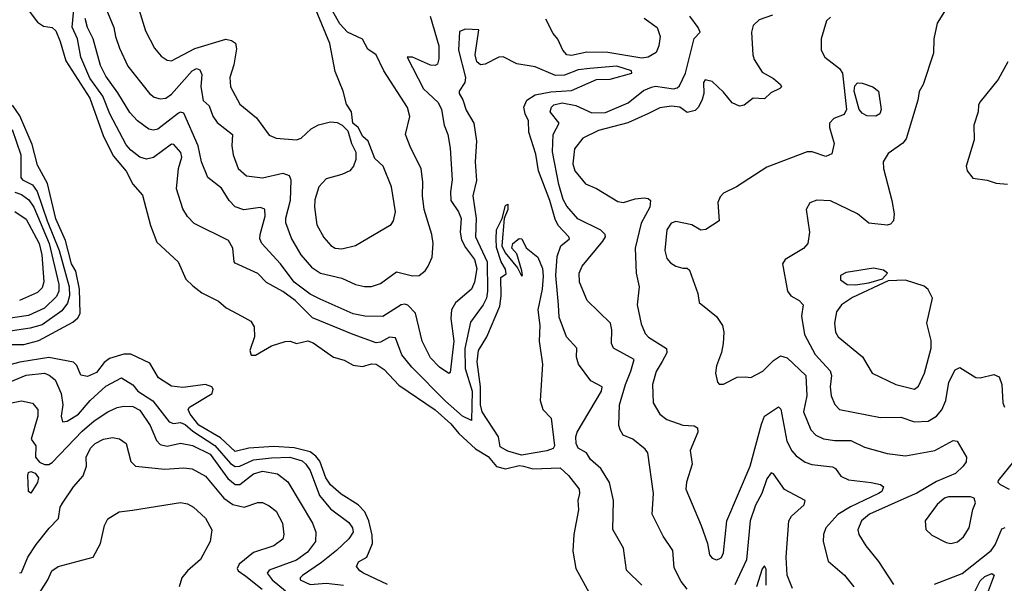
# Model space of a CAD drawing. Extents: x 1995161 to 2088924, y 769148 to 906007.
# Tile 287 of 335: x 2039706 to 2044041, y 881220 to 883700. Entities that reach past the tile are written whole.
import ezdxf

# ---------------------------------------------------------------- set-up
doc = ezdxf.new("R2010")
doc.units = 0

msp = doc.modelspace()

# ---------------------------------------------------------------- linework, layer by layer
at = {"layer": '0CON20XD'}
for points in [[(2039738.9, 883748.9), (2039785, 883688.5), (2039811.5, 883671.5), (2039850, 883665), (2039865, 883650), (2039885, 883603.3), (2039909.1, 883519.1), (2040015, 883354.4), (2040075.8, 883185.7), (2040119.2, 883099.3), (2040175, 883033.6), (2040205, 882976), (2040247.3, 882927.3), (2040282.3, 882795), (2040310.5, 882720.5), (2040404.2, 882635), (2040438.1, 882558.1), (2040469.2, 882529.2), (2040508.2, 882498.2), (2040581.6, 882461.6), (2040615, 882432.3), (2040684.7, 882395), (2040723.4, 882373.4), (2040738.5, 882348.5), (2040740, 882305), (2040719, 882245), (2040725, 882224.3), (2040745, 882224.1), (2040815, 882264.4), (2040875, 882283.5), (2040896.7, 882285), (2040925, 882275.5), (2040975, 882287.7), (2040998.6, 882278.6), (2041087.6, 882215), (2041135, 882201.7), (2041175, 882180.3), (2041215, 882174), (2041255, 882186.3), (2041275.1, 882185.1), (2041310.8, 882160.8), (2041375, 882092.3), (2041535, 881982.8), (2041605, 881921.3), (2041639.1, 881879.1), (2041712.2, 881812.2), (2041768.8, 881778.8), (2041804.7, 881734.7), (2041845, 881723.8), (2041905, 881738.8), (2041924, 881735), (2041965, 881724.4), (2042085, 881729.1), (2042121.5, 881695), (2042168.8, 881635), (2042171.3, 881615), (2042162.7, 881585), (2042165.8, 881544.2), (2042146, 881435), (2042141.3, 881361.3), (2042154.8, 881285), (2042220.7, 881165)], [(2040075.9, 883775), (2040121.3, 883665), (2040127.5, 883625), (2040145.3, 883575), (2040182.3, 883495), (2040277.5, 883375), (2040298.5, 883358.5), (2040325, 883351.1), (2040350, 883355), (2040375, 883372.2), (2040465, 883474.7), (2040485, 883484.6), (2040499.7, 883479.7), (2040508.6, 883458.6), (2040504.4, 883405), (2040514.7, 883344.7), (2040540.9, 883320.9), (2040557, 883275), (2040575, 883247.3), (2040643.3, 883195), (2040640.7, 883145), (2040646.2, 883105), (2040668.2, 883045), (2040705, 883013.1), (2040775, 883004.6), (2040865, 883023.9), (2040891.9, 883015), (2040899.6, 882995), (2040897, 882905), (2040875.9, 882825), (2040877.1, 882807.1), (2040902.7, 882735), (2040943.5, 882665), (2040990.7, 882610.7), (2041030.6, 882585), (2041125, 882562.7), (2041185, 882535.4), (2041224.5, 882525.5), (2041255, 882526.2), (2041295, 882538.8), (2041365, 882590.5), (2041435, 882572.7), (2041465, 882574.4), (2041490.8, 882595), (2041505, 882616.2), (2041522.2, 882655), (2041526.1, 882715), (2041521.1, 882755), (2041486.9, 882865), (2041479.1, 882925), (2041481.5, 882985), (2041473.8, 883045), (2041427.5, 883135), (2041404.7, 883195), (2041423.4, 883273.4), (2041413, 883313), (2041310, 883475), (2041275, 883545.7), (2041239.5, 883569.5), (2041215, 883614.5), (2041148.8, 883645), (2041115, 883681.3), (2041084.5, 883735)], [(2040225.4, 883765), (2040260.2, 883650.2), (2040300, 883575), (2040329.8, 883539.8), (2040355, 883521.4), (2040375, 883518.9), (2040477.3, 883572.7), (2040613.5, 883613.5), (2040638.3, 883608.3), (2040656.7, 883596.7), (2040661.5, 883571.5), (2040649, 883501), (2040631.6, 883445), (2040633.8, 883403.8), (2040675, 883327.8), (2040748.5, 883268.5), (2040805, 883191.9), (2040835, 883178.9), (2040925, 883171.1), (2040945, 883178.6), (2040989.7, 883220.3), (2041022.4, 883237.6), (2041075, 883250), (2041103.3, 883246.7), (2041126.4, 883236.4), (2041150.7, 883210.7), (2041166.7, 883155), (2041186.4, 883116.4), (2041186.7, 883085), (2041176.2, 883055), (2041160, 883035), (2041125, 883018.6), (2041055, 883000), (2041023.9, 882965), (2041005, 882906.7), (2041004.6, 882875), (2041015, 882796.7), (2041045, 882741.4), (2041076, 882706), (2041095, 882694.6), (2041125, 882692.1), (2041184.1, 882705.9), (2041341.8, 882798.2), (2041352.2, 882815), (2041360.9, 882855), (2041343.5, 882965), (2041307.1, 883055), (2041269.7, 883089.7), (2041240, 883165), (2041216.4, 883186.4), (2041195.9, 883225.9), (2041172.5, 883245), (2041166.7, 883295), (2041145, 883327.5), (2041130, 883385), (2041095, 883472.5), (2041071.8, 883595), (2041000.9, 883765)], [(2043785, 883747.5), (2043744.4, 883685), (2043730.5, 883615), (2043728.3, 883551.7), (2043682.9, 883415), (2043666.2, 883383.8), (2043660, 883345), (2043608.5, 883175), (2043594.1, 883155.9), (2043529.3, 883110.7), (2043507.8, 883075), (2043509.1, 883045), (2043545.4, 882905), (2043555.6, 882845), (2043552.5, 882815), (2043540, 882800), (2043525, 882795.7), (2043445, 882804.6), (2043394.2, 882845), (2043275, 882902.2), (2043215, 882905.6), (2043185, 882894.2), (2043168.8, 882865), (2043182.6, 882765), (2043175.6, 882715), (2043156.3, 882693.7), (2043075.8, 882645), (2043064.4, 882625), (2043085.6, 882505), (2043101.4, 882485), (2043136.9, 882465), (2043155.4, 882445), (2043148.6, 882395), (2043160.9, 882315), (2043207.4, 882227.4), (2043274.1, 882155), (2043280, 882135), (2043274.7, 882084.7), (2043279.2, 882045), (2043295, 882007.5), (2043315.4, 881985.4), (2043495, 881950.3), (2043585, 881951.3), (2043645, 881930.3), (2043705, 881933.4), (2043742.1, 881955), (2043765.9, 881984.1), (2043782.5, 882025), (2043796, 882105), (2043825, 882160), (2043845, 882169.4), (2043915, 882125.5), (2043935, 882124.5), (2043995, 882139.2), (2044018.3, 882128.3), (2044029.5, 882095), (2044034.2, 882015), (2044041.2, 881995)], [(2042445, 881212), (2042378, 881278), (2042363.9, 881375), (2042317.3, 881457.3), (2042321, 881585), (2042303.3, 881663.3), (2042265.2, 881725.2), (2042219.4, 881765), (2042200.8, 881795), (2042165.5, 881815), (2042155.4, 881835), (2042154.6, 881865), (2042160.9, 881885), (2042267.5, 882065), (2042270.6, 882085), (2042220.4, 882110.4), (2042166.5, 882185), (2042157.3, 882215), (2042159.6, 882255), (2042113.3, 882305), (2042081.2, 882391.2), (2042078, 882445), (2042066, 882575), (2042071.9, 882658.1), (2042087.9, 882705), (2042126.5, 882735), (2042123.5, 882745), (2042077.3, 882795), (2042062.9, 882822.9), (2042040.1, 882905), (2041990, 883035), (2041978.3, 883108.3), (2041947.6, 883205), (2041946.1, 883255), (2041931.8, 883285), (2041926.2, 883315), (2041939.3, 883345), (2041975, 883369), (2042045, 883381.7), (2042135, 883388.6), (2042245, 883437.3), (2042305, 883437.4), (2042400.8, 883465), (2042399.2, 883475), (2042335, 883495.1), (2042215.6, 883484.4), (2042165, 883479.2), (2042105, 883456.2), (2042065, 883454.5), (2041975, 883492.9), (2041895, 883505.3), (2041835, 883536.8), (2041815, 883534.7), (2041755, 883503.3), (2041735, 883501.2), (2041719.4, 883515), (2041711.2, 883545), (2041727.5, 883655), (2041668.3, 883658.3), (2041641.9, 883648.1), (2041637.7, 883565), (2041669.5, 883445), (2041666.1, 883423.9), (2041640.7, 883385), (2041640.9, 883375), (2041657.2, 883347.2), (2041671.7, 883301.7), (2041704.9, 883245), (2041717.5, 883165), (2041711.1, 883075), (2041717.8, 882992.2), (2041701, 882925), (2041715.7, 882825.7), (2041713.5, 882745), (2041764.9, 882635), (2041766.1, 882505), (2041761.1, 882475), (2041747.3, 882445), (2041690.8, 882369.2), (2041666.2, 882253.8), (2041667.9, 882165), (2041698.9, 882065), (2041695, 881937.1), (2041655, 881955.2), (2041581.1, 882021.1), (2041431.9, 882171.9), (2041388.9, 882225), (2041360.2, 882300.2), (2041335, 882303.4), (2041295, 882280.7), (2041275, 882278), (2041174.4, 882314.4), (2040995, 882388.7), (2040919.7, 882465), (2040865, 882504.1), (2040793, 882543), (2040755, 882583.1), (2040655, 882629.2), (2040650, 882635), (2040645.3, 882695), (2040625, 882729.1), (2040475, 882803.6), (2040445, 882833.5), (2040425, 882867.1), (2040396.6, 882955), (2040405.2, 883044.8), (2040420.6, 883095), (2040416.2, 883115), (2040385, 883151.1), (2040375, 883151.5), (2040295, 883094.2), (2040265, 883086.5), (2040235, 883095.3), (2040195.4, 883125), (2040175, 883148.5), (2040103.6, 883285), (2040072.6, 883362.6), (2040015, 883442.4), (2039975.5, 883535), (2039961.3, 883615), (2039937.5, 883667.5), (2039944.6, 883744.6)], [(2041512.7, 883715), (2041551.9, 883585), (2041552, 883528), (2041545.5, 883504.5), (2041535, 883498.6), (2041515, 883499.5), (2041435, 883534.4), (2041412, 883535), (2041483.7, 883395), (2041548.7, 883335), (2041563.8, 883305), (2041574.3, 883235), (2041591.1, 883195), (2041601.5, 883135), (2041610.5, 882995), (2041602.5, 882942.5), (2041604.3, 882904.3), (2041637.8, 882855), (2041650, 882825), (2041646, 882765), (2041651.4, 882731.4), (2041668.2, 882698.2), (2041708.7, 882645), (2041718, 882605), (2041708.1, 882545), (2041695.3, 882515), (2041625, 882454.6), (2041606.9, 882423.1), (2041604.3, 882385), (2041617.2, 882285), (2041601.7, 882148.3), (2041595, 882143.8), (2041555, 882171.5), (2041515, 882211.9), (2041478, 882285), (2041449, 882409), (2041415, 882443.8), (2041401.2, 882448.8), (2041385, 882444.7), (2041305, 882394.2), (2041225, 882395.3), (2041175, 882406.3), (2041029.1, 882470.9), (2040985, 882491.9), (2040914.7, 882545), (2040855, 882626.4), (2040772.9, 882715), (2040764, 882735), (2040764.7, 882754.7), (2040786.7, 882835), (2040785, 882865.7), (2040765, 882873.9), (2040693.7, 882863.7), (2040655, 882876.8), (2040628.8, 882905), (2040595, 882958.8), (2040535, 883006), (2040507.3, 883075), (2040491.9, 883145), (2040428.4, 883288.4), (2040415, 883293.1), (2040405, 883289.1), (2040315, 883217.5), (2040295, 883213.9), (2040275, 883218.8), (2040224.3, 883254.3), (2040191.5, 883291.5), (2040138.3, 883378.3), (2040085, 883450.8), (2040061.6, 883498.4), (2040030.2, 883615), (2040004.5, 883665), (2039994.6, 883704.6)], [(2042455, 883706.8), (2042512.9, 883665), (2042525.9, 883625), (2042520.3, 883585), (2042508, 883555), (2042473.1, 883535), (2042445, 883530.3), (2042295, 883555.6), (2042203, 883557), (2042135, 883541.6), (2042115, 883544.5), (2042096.7, 883565), (2042075, 883613.8), (2042055, 883638.8), (2042022.5, 883702.5)], [(2042644.4, 881195), (2042618.1, 881228.1), (2042587.8, 881287.8), (2042581.5, 881365), (2042538.5, 881428.5), (2042490.9, 881525), (2042496.7, 881615), (2042471.1, 881795), (2042460.3, 881810.3), (2042405, 881853.8), (2042362.3, 881872.3), (2042349.4, 881895), (2042344.4, 881915), (2042347.2, 882005), (2042372.7, 882095), (2042396.4, 882153.6), (2042410.8, 882205), (2042320.6, 882255), (2042312.1, 882275), (2042313.2, 882335), (2042306.5, 882365), (2042204.5, 882465), (2042171.1, 882545), (2042169.4, 882585), (2042182.2, 882615), (2042272.9, 882725), (2042284.5, 882745), (2042283.6, 882755), (2042265, 882773.2), (2042163.8, 882823.8), (2042115, 882879.6), (2042099.1, 882909.1), (2042080.2, 882975), (2042052.1, 883117.9), (2042054.1, 883195), (2042080.7, 883245), (2042041.5, 883295), (2042047.1, 883315), (2042057.9, 883325), (2042095, 883334.3), (2042155, 883321.5), (2042225, 883290.5), (2042285, 883290.9), (2042385, 883333.9), (2042452.4, 883387.6), (2042487.1, 883402.9), (2042505, 883407.4), (2042584.4, 883395.6), (2042600.7, 883399.3), (2042611, 883409), (2042637.3, 883465), (2042675, 883616.9), (2042701.1, 883645), (2042693.5, 883665), (2042655.8, 883715)], [(2043020, 883720), (2042961.4, 883698.6), (2042935.8, 883674.2), (2042928, 883645), (2042933.4, 883545), (2042939.6, 883525), (2042975, 883468.2), (2043025, 883440.5), (2043055.8, 883415), (2043060, 883405), (2043053, 883397), (2043012.8, 883377.2), (2042985, 883352), (2042935, 883353.8), (2042895.7, 883324.3), (2042875, 883320), (2042843.3, 883333.3), (2042805, 883380.8), (2042755, 883427.5), (2042724.3, 883435.7), (2042716, 883424), (2042717.7, 883375), (2042710.8, 883349.2), (2042694.8, 883315.2), (2042679.6, 883300.4), (2042645, 883290.8), (2042612.5, 883315), (2042575, 883320), (2042525, 883312.5), (2042475, 883287.1)], [(2043275, 883711.1), (2043257.8, 883695), (2043234.2, 883615), (2043234.2, 883565), (2043250, 883535), (2043314.6, 883484.6), (2043328.9, 883465), (2043345.8, 883304.3), (2043335, 883282.5), (2043290, 883265), (2043271.4, 883245), (2043271.1, 883225), (2043291.4, 883155), (2043280.8, 883109.2), (2043255, 883098.1), (2043195, 883119.1), (2043172.2, 883117.8), (2042995, 883051.1), (2042861.9, 882965), (2042804, 882936), (2042789.3, 882920.7), (2042780, 882895), (2042785.8, 882814.2), (2042726.2, 882776.2), (2042705, 882773.3), (2042665, 882797.1), (2042595, 882811.4), (2042574, 882805), (2042554.4, 882775), (2042546.7, 882685), (2042555, 882648.8), (2042570.7, 882630.7), (2042595, 882616), (2042625, 882606.2), (2042645, 882606.7), (2042655, 882597.5), (2042692, 882495), (2042696.7, 882455), (2042774.4, 882394.4), (2042799.4, 882355), (2042805.6, 882325), (2042803.1, 882275), (2042795.8, 882235), (2042773, 882177), (2042769.2, 882145), (2042778.8, 882105), (2042786, 882096), (2042805, 882095.7), (2042865, 882127.5), (2042900.7, 882129.3), (2042925, 882125.8), (2042977, 882153), (2043025, 882200.8), (2043055, 882220.6), (2043085, 882211.8), (2043167.3, 882135), (2043171.2, 882045), (2043156.6, 881975), (2043188.8, 881895), (2043211.5, 881871.5), (2043245, 881855.9), (2043295, 881848.4), (2043365, 881848.5), (2043425, 881819.1), (2043525, 881791.8), (2043605, 881780.8), (2043734.7, 881805.3), (2043815, 881849.2), (2043833.3, 881845), (2043874.3, 881775), (2043872.5, 881755), (2043859.1, 881735), (2043826.5, 881703.5), (2043741.8, 881668.2), (2043655, 881616.3), (2043611.8, 881598.2), (2043447.1, 881525), (2043411.3, 881495), (2043396, 881455), (2043399.6, 881435), (2043430.8, 881385), (2043486.9, 881316.9), (2043553.3, 881215)], [(2044055.9, 883514.1), (2044013.4, 883436.6), (2043932.7, 883337.3), (2043926.4, 883323.6), (2043925.8, 883294.2), (2043906.2, 883235), (2043908.3, 883171.7), (2043872.5, 883055), (2043877.5, 883035), (2043902.3, 883002.3), (2043965, 882993.3), (2044005, 882980), (2044055, 882976.7)], [(2043475, 883274.6), (2043435, 883276.7), (2043415, 883287.8), (2043401.5, 883305), (2043379.2, 883385), (2043382, 883408), (2043395, 883421.8), (2043415, 883421.1), (2043462.5, 883405), (2043487.1, 883385), (2043498.1, 883305), (2043492.5, 883285), (2043475, 883274.6)], [(2039665, 882270.6), (2039725, 882271.5), (2039791.3, 882288.7), (2039940.8, 882369.2), (2039962.5, 882387.5), (2039972.9, 882407.1), (2039970.2, 882515), (2039953.5, 882593.5), (2039935, 882625.8), (2039908.1, 882728.1), (2039865, 882824.3), (2039829.2, 882979.2), (2039785, 883060), (2039761.3, 883151.3), (2039706.8, 883276.8), (2039675, 883323.1)], [(2042475, 883287.1), (2042383.9, 883246.1), (2042255, 883212.2), (2042185, 883177.9), (2042148.5, 883131.5), (2042141.1, 883065), (2042149.6, 883035), (2042197.3, 882977.3), (2042245, 882957.8), (2042339.3, 882899.3), (2042365, 882895.5), (2042415, 882911.8), (2042455, 882916.4), (2042472.9, 882912.9), (2042483.6, 882903.6), (2042480, 882875), (2042442.6, 882805), (2042415.3, 882695), (2042419.5, 882585), (2042433.5, 882525), (2042424.8, 882445), (2042441.7, 882361.7), (2042459.6, 882319.6), (2042473.8, 882303.8), (2042552.9, 882252.9), (2042555.3, 882234.7), (2042534.3, 882195.7), (2042507.4, 882152.6), (2042491.5, 882095), (2042494.6, 882015), (2042524.5, 881965), (2042555, 881941.2), (2042625.8, 881915.8), (2042675, 881913.5), (2042690, 881905), (2042691.8, 881885), (2042658.1, 881805), (2042666.9, 881745), (2042641.2, 881665), (2042638.5, 881635), (2042705.6, 881475), (2042733.5, 881395), (2042742.5, 881345), (2042755, 881331.2), (2042774.3, 881324.3), (2042785, 881327.5), (2042795, 881334.3), (2042804.4, 881355), (2042818.8, 881495), (2042922.6, 881735), (2042971.1, 881921.1), (2042985, 881955.5), (2043046, 881996), (2043056.2, 881986.2), (2043083.5, 881845), (2043105, 881802.7), (2043125, 881781.1), (2043163.9, 881753.9), (2043192.7, 881742.7), (2043285, 881732.9), (2043297.5, 881725), (2043321.6, 881691.6), (2043354.2, 881675), (2043455, 881664.1), (2043495.3, 881655.3), (2043508.6, 881645), (2043501.2, 881625), (2043486.4, 881615), (2043363.1, 881556.9), (2043307.6, 881522.4), (2043254.6, 881465), (2043244.6, 881435), (2043243.8, 881405), (2043265, 881317.5), (2043336.5, 881256.5), (2043378.5, 881205)], [(2039673.9, 883216.1), (2039712.1, 883105), (2039711.5, 883005), (2039718.2, 882995), (2039762.8, 882972.8), (2039783.5, 882943.5), (2039826.8, 882815), (2039880.2, 882685), (2039924.9, 882525), (2039925.7, 882484.3), (2039917.5, 882452.4), (2039891.4, 882418.6), (2039805, 882357.8), (2039752.1, 882342.1), (2039665, 882329.7)], [(2039685, 882941.1), (2039715, 882930), (2039747.1, 882907.1), (2039769.1, 882875), (2039836.5, 882715), (2039879, 882535), (2039878.4, 882505), (2039868.4, 882481.6), (2039815, 882430.2), (2039745, 882398.5), (2039655, 882385.2)], [(2041915, 881783.4), (2041855, 881801.3), (2041821, 881821), (2041814.6, 881865), (2041741.6, 881975), (2041734.9, 882004.9), (2041735.1, 882085), (2041720, 882195), (2041725.7, 882244.3), (2041763.4, 882305), (2041820, 882440), (2041825.6, 882485), (2041824.5, 882565.5), (2041847.7, 882582.3), (2041845, 882602.5), (2041825.5, 882635), (2041805, 882697.5), (2041803.1, 882735), (2041804.7, 882775.3), (2041830, 882825), (2041845, 882882.5), (2041855, 882887.5), (2041855.5, 882865), (2041838.8, 882825), (2041829.2, 882705), (2041843.4, 882673.4), (2041898.3, 882608.3), (2041915, 882572.5), (2041920, 882575), (2041916.7, 882595), (2041895, 882670), (2041873.3, 882695), (2041877.5, 882715), (2041905, 882736.7), (2041917.5, 882735), (2041936.2, 882696.2), (2041987.5, 882655), (2042007.7, 882605), (2042011.3, 882571.3), (2042006.4, 882515), (2041987.3, 882422.7), (2041996.1, 882355), (2041992.9, 882285), (2042007.4, 882185), (2041998.1, 882025), (2042009.3, 881985), (2042046.2, 881946.2), (2042060.8, 881825), (2042055, 881813.9), (2042027.5, 881802.5), (2041915, 881783.4)], [(2039685, 882855.8), (2039735, 882821.6), (2039792.1, 882715), (2039803.8, 882665), (2039813, 882547), (2039805, 882520), (2039785, 882500.3), (2039705, 882464.8)], [(2043385, 882533.8), (2043445, 882542.3), (2043505, 882560), (2043526.7, 882585), (2043508.3, 882598.3), (2043465, 882607.3), (2043345, 882588), (2043320, 882575), (2043320, 882555), (2043348.8, 882535), (2043385, 882533.8)], [(2043645, 882074.4), (2043662.6, 882087.4), (2043690, 882145), (2043718.8, 882255), (2043719.1, 882289.1), (2043700, 882365), (2043723.8, 882475), (2043705, 882512.5), (2043687.7, 882527.7), (2043605, 882554.4), (2043529.4, 882550.6), (2043372.8, 882477.2), (2043324.2, 882445), (2043302.1, 882415), (2043293.6, 882365), (2043298.2, 882325), (2043310, 882305), (2043417.1, 882217.1), (2043458.8, 882145), (2043563.8, 882095), (2043645, 882074.4)], [(2041325, 881215.7), (2041220, 881265), (2041203.3, 881275), (2041188.6, 881295), (2041198, 881315), (2041235, 881335.3), (2041259, 881395), (2041258.4, 881431.6), (2041243.9, 881495), (2041225.1, 881535.1), (2041195.8, 881565.8), (2041122, 881612), (2041075, 881653.3), (2041053.9, 881685), (2041027.1, 881757), (2041009.7, 881779.7), (2040985, 881798.3), (2040915, 881815.7), (2040825, 881822.2), (2040715, 881815.3), (2040655, 881800.7), (2040590.2, 881860.2), (2040495, 881916.1), (2040456.4, 881965), (2040447.8, 881985), (2040454.5, 881995.5), (2040553.9, 882055), (2040558.2, 882075), (2040551.7, 882085), (2040525, 882095.1), (2040425, 882081.6), (2040375, 882088.3), (2040317.6, 882125), (2040279.2, 882189.2), (2040195, 882228.8), (2040165, 882227.9), (2040101.2, 882208.8), (2040078.1, 882191.9), (2040045, 882147.3), (2040005, 882130.5), (2039975.3, 882135.3), (2039957.9, 882177.9), (2039942.7, 882192.7), (2039835, 882214.2), (2039706.6, 882193.4), (2039540.5, 882149.5)], [(2039495, 882036.7), (2039735, 882135.6), (2039815, 882144.1), (2039836.2, 882136.2), (2039862.7, 882115), (2039888.4, 882055), (2039896.7, 882005), (2039888.7, 881955), (2039895, 881930.5), (2039915, 881933.5), (2039965, 881964), (2040016.2, 882025), (2040085, 882088.2), (2040155, 882123.8), (2040205, 882093.3), (2040226.7, 882065), (2040292.7, 882022.7), (2040365, 881930.4), (2040383.5, 881923.5), (2040415, 881928.3), (2040435, 881919.7), (2040469.3, 881889.3), (2040565, 881825.9), (2040635, 881747.8), (2040655, 881734.8), (2040675, 881736.2), (2040735, 881763.2), (2040815, 881772.7), (2040895, 881774.6), (2040949.2, 881759.2), (2040966.7, 881745), (2040985, 881716.9), (2041026.5, 881606.5), (2041075, 881548.5), (2041155, 881487.5), (2041172.1, 881465), (2041174.6, 881445), (2041155, 881415.6), (2041100.3, 881365), (2041035, 881311.5), (2040951.5, 881255), (2040940.8, 881245), (2040940.4, 881235), (2040985, 881214.9), (2041055, 881220.9), (2041132.1, 881212.1)], [(2039655, 882010.8), (2039715, 882023.3), (2039762.4, 882012.4), (2039786.8, 881985), (2039786.5, 881955), (2039757.3, 881855), (2039777.8, 881825), (2039776.7, 881775), (2039793.7, 881753.7), (2039815, 881742.7), (2039835, 881743.3), (2039848.8, 881751.2), (2039981, 881889), (2040034.9, 881935.1), (2040095, 881974.4), (2040135, 881993.2), (2040165, 881999.7), (2040205, 881997.7), (2040235, 881982.3), (2040280.2, 881915), (2040307.9, 881847.9), (2040325, 881831.1), (2040355, 881824.3), (2040415, 881837.5), (2040466.9, 881826.9), (2040545, 881788.4), (2040622.1, 881682.1), (2040655, 881655.2), (2040675, 881655.7), (2040735, 881702.3), (2040775, 881713.6), (2040841.5, 881701.5), (2040886.6, 881666.6), (2040995.8, 881485), (2041009.5, 881445), (2041008.4, 881405), (2040972.9, 881357.1), (2040925, 881322.4), (2040805, 881278.9), (2040795.4, 881265), (2040817.4, 881235), (2040877.1, 881187.1)], [(2039705, 881265.8), (2039715, 881268.6), (2039742.5, 881335), (2039779.5, 881390.5), (2039836.6, 881463.4), (2039877.8, 881505), (2039884.4, 881555), (2039895, 881572.5), (2039943.5, 881645), (2039986.4, 881693.6), (2040000, 881735), (2039998.6, 881775), (2040018.2, 881815), (2040038.9, 881835), (2040075, 881854.6), (2040115, 881861.8), (2040146.1, 881856.1), (2040175.7, 881835), (2040196.3, 881756.3), (2040216.2, 881735), (2040345, 881721.9), (2040427.7, 881727.7), (2040465, 881723.5), (2040525, 881692), (2040605.3, 881595), (2040645, 881567.5), (2040694.6, 881555.4), (2040755, 881576.5), (2040775, 881575.6), (2040805, 881561.5), (2040835, 881537.8), (2040863.5, 881485), (2040869.6, 881435), (2040864.5, 881415), (2040825, 881385.4), (2040735, 881355.3), (2040672.7, 881305), (2040664.3, 881285.7), (2040668.2, 881275), (2040701.7, 881251.7), (2040774.2, 881194.2)], [(2044083, 881757), (2044013, 881673), (2044012.5, 881665), (2044022.5, 881655), (2044062.5, 881635)], [(2039755, 881617.5), (2039744.5, 881625), (2039741.9, 881695), (2039745, 881707.5), (2039755, 881712.3), (2039775, 881704.6), (2039789.5, 881685), (2039785, 881664.5), (2039755, 881617.5)], [(2043107.9, 881197.9), (2043085, 881256.7), (2043080.8, 881335), (2043092.7, 881495), (2043104.5, 881515.5), (2043159.5, 881565), (2043163.8, 881585), (2043072.6, 881632.6), (2043025, 881701.4), (2043015, 881705.8), (2042995, 881680.6), (2042972.7, 881615), (2042945, 881563.8), (2042921.2, 881495), (2042906.3, 881323.7), (2042855, 881213.1)], [(2043805, 881395.8), (2043835, 881402.9), (2043860.8, 881425), (2043885.6, 881465), (2043901.4, 881545), (2043913.8, 881575), (2043907.5, 881595), (2043891.2, 881601.2), (2043795, 881600.8), (2043777.5, 881595), (2043745, 881567.8), (2043692.5, 881495), (2043695, 881457.5), (2043721.7, 881431.7), (2043785, 881399.2), (2043805, 881395.8)], [(2039785, 881164), (2039830.4, 881235), (2039848.2, 881275), (2039875.6, 881295), (2040029.2, 881335), (2040062.5, 881395), (2040079.4, 881475), (2040095, 881504), (2040145, 881534.2), (2040202.5, 881542.5), (2040415, 881575.6), (2040445, 881569.4), (2040472, 881555), (2040525, 881506.9), (2040552.5, 881455), (2040545.4, 881404.6), (2040501.8, 881325), (2040445, 881275.4), (2040420, 881245), (2040408.5, 881205)], [(2043732.8, 881217.2), (2043855, 881262.9), (2043983.2, 881365), (2044000.1, 881389.9), (2044029.4, 881460.6), (2044045, 881466)], [(2042991.7, 881211.7), (2042992.4, 881282.4), (2042985, 881298), (2042975, 881283.8), (2042949.2, 881205)], [(2043912.7, 881187.3), (2043935, 881230.8), (2043955, 881250.7), (2043985, 881262.9), (2043995.6, 881255.6), (2043943.5, 881115)]]:
    msp.add_lwpolyline(points, dxfattribs=at)

doc.saveas('drawing.dxf')
